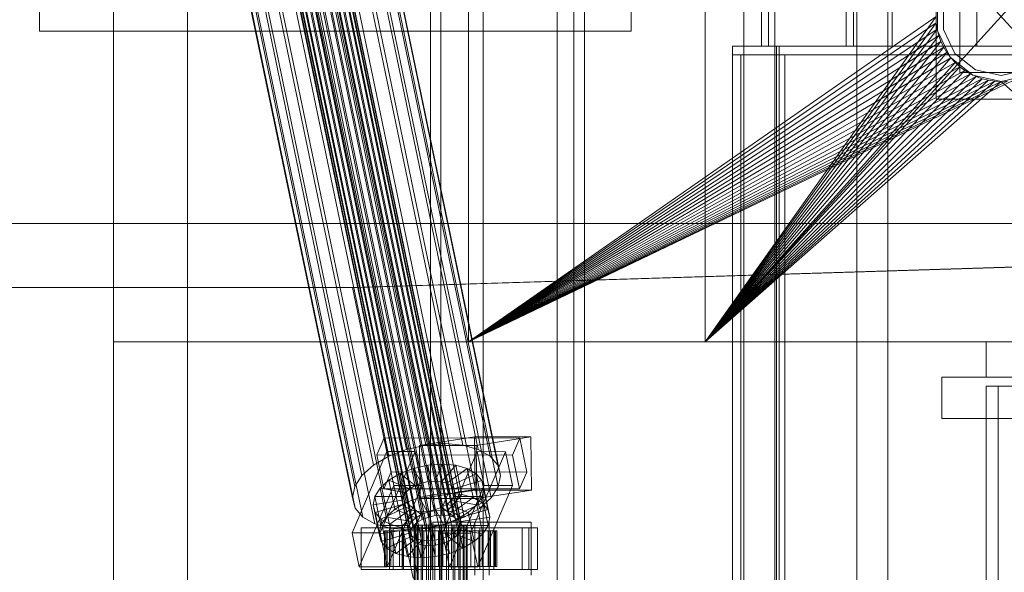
# Model space of a CAD drawing. Header units: millimetres. Extents: x -4738 to 65662, y -68080 to 6847.
# Tile 635 of 656: x 23718 to 24051, y -17868 to -17681. Entities that reach past the tile are written whole.
import ezdxf

# ---------------------------------------------------------------- set-up
doc = ezdxf.new("R2010")
doc.units = ezdxf.units.MM
for name, color, linetype, lineweight in [('COTAS_O', 1, 'Continuous', 0), ('superior_briquetadora', 7, 'Continuous', 0), ('superior_C02', 7, 'Continuous', 0)]:
    doc.layers.add(name, color=color, linetype=linetype, lineweight=lineweight)
doc.dimstyles.new('R19_100', dxfattribs={"dimtxt": 250, "dimasz": 150, "dimexe": 150, "dimexo": 80, "dimgap": 100, "dimtad": 1, "dimtih": 1, "dimtoh": 1, "dimdsep": 46, "dimcen": 0.09, "dimadec": 0, "dimazin": 0, "dimtfac": 1, "dimtdec": 4, "dimtofl": 0, "dimtmove": 0, "dimatfit": 3, "dimfxl": 1, "dimtolj": 1, "dimtzin": 0, "dimarcsym": 0})

# ---------------------------------------------------------------- blocks, each defined once
blk = doc.blocks.new('DIM_R30_41')
at = {"layer": 'COTAS_O'}
for p, q in [((23050.07, -17510), (23005.07, -17660)), ((23750.07, -17510), (23050.07, -17510)), ((23050.07, -19480), (23050.07, -17510)), ((23050.07, -17510), (23095.07, -17660)), ((23050.07, -19480), (23005.07, -19330)), ((23050.07, -19480), (23095.07, -19330)), ((23750.07, -19480), (23050.07, -19480))]:
    blk.add_line(p, q, dxfattribs=at)
blk.add_text('1970 O', height=250, rotation=90, dxfattribs=at).set_placement((22950.07, -18495))

msp = doc.modelspace()

# ---------------------------------------------------------------- linework, layer by layer
at = {"layer": 'superior_briquetadora'}
for p, q in [((23725.067, -17685), (23725.067, -17485)), ((23925.067, -17685), (23925.067, -17485)), ((23750.067, -18490), (23750.067, -17510)), ((23750.067, -17790), (23750.067, -17570)), ((23870.067, -17790), (23870.067, -17570)), ((23950.067, -17790), (23950.067, -17570)), ((23950.067, -17790), (24150.067, -17570)), ((23950.067, -17570), (24150.067, -17790)), ((23870.067, -17583.45), (23870.067, -17790)), ((24028.067, -17652), (24028.067, -17708)), ((23750.067, -19330), (23750.067, -17660)), ((23775.067, -18720.639), (23775.067, -17660)), ((23775.067, -18674.804), (23775.067, -17660)), ((23875.067, -18720.639), (23875.067, -17660)), ((23875.067, -18674.804), (23875.067, -17660)), ((23900.067, -19330), (23900.067, -17660)), ((23900.067, -18490), (23900.067, -17660)), ((23900.067, -17790), (23900.067, -17660)), ((24036.067, -17661), (24036.067, -17699)), ((24028.619, -17675.105), (24028.619, -17684.895)), ((24030.569, -17675.55), (24030.569, -17684.45)), ((24028.067, -17680), (23870.067, -17790)), ((24028.173, -17682.156), (23870.067, -17790)), ((23950.067, -17790), (24028.067, -17680)), ((23950.067, -17790), (24028.173, -17682.156)), ((24028.067, -17680), (24028.173, -17682.156)), ((24028.173, -17682.156), (24028.49, -17684.292)), ((23725.067, -17685), (23925.067, -17685)), ((24028.49, -17684.292), (23870.067, -17790)), ((23950.067, -17790), (24028.49, -17684.292)), ((24028.49, -17684.292), (24029.015, -17686.386)), ((24028.619, -17684.895), (24032.867, -17693.717)), ((24030.569, -17684.45), (24034.431, -17692.47)), ((24029.015, -17686.386), (23870.067, -17790)), ((24029.742, -17688.419), (23870.067, -17790)), ((23950.067, -17790), (24029.015, -17686.386)), ((23950.067, -17790), (24029.742, -17688.419)), ((24029.015, -17686.386), (24029.742, -17688.419)), ((24029.742, -17688.419), (24030.665, -17690.371)), ((24030.665, -17690.371), (23870.067, -17790)), ((24031.775, -17692.223), (23870.067, -17790)), ((23950.067, -17790), (24030.665, -17690.371)), ((23950.067, -17790), (24031.775, -17692.223)), ((24030.665, -17690.371), (24031.775, -17692.223)), ((24031.775, -17692.223), (24033.061, -17693.957)), ((24033.061, -17693.957), (23870.067, -17790)), ((24034.511, -17695.556), (23870.067, -17790)), ((23950.067, -17790), (24033.061, -17693.957)), ((23950.067, -17790), (24034.511, -17695.556)), ((24032.867, -17693.717), (24040.522, -17699.821)), ((24033.061, -17693.957), (24034.511, -17695.556)), ((24034.431, -17692.47), (24041.39, -17698.019)), ((24034.511, -17695.556), (24036.111, -17697.006)), ((24036.111, -17697.006), (23870.067, -17790)), ((24037.845, -17698.292), (23870.067, -17790)), ((24036.111, -17697.006), (23950.067, -17790)), ((24037.845, -17698.292), (23950.067, -17790)), ((24036.067, -17699), (24064.067, -17699)), ((24036.111, -17697.006), (24037.845, -17698.292)), ((24037.845, -17698.292), (24039.697, -17699.402)), ((24041.39, -17698.019), (24050.067, -17700)), ((24050.067, -17700), (24058.745, -17698.019)), ((24039.697, -17699.402), (23870.067, -17790)), ((24041.648, -17700.325), (23870.067, -17790)), ((24043.681, -17701.053), (23870.067, -17790)), ((24054.359, -17701.577), (23870.067, -17790)), ((24045.775, -17701.577), (23870.067, -17790)), ((24052.224, -17701.894), (23870.067, -17790)), ((24047.911, -17701.894), (23870.067, -17790)), ((24050.067, -17702), (23870.067, -17790)), ((24039.697, -17699.402), (23950.067, -17790)), ((24041.648, -17700.325), (23950.067, -17790)), ((24043.681, -17701.053), (23950.067, -17790)), ((24045.775, -17701.577), (23950.067, -17790)), ((24047.911, -17701.894), (23950.067, -17790)), ((24050.067, -17702), (23950.067, -17790)), ((24039.697, -17699.402), (24041.648, -17700.325)), ((24040.522, -17699.821), (24050.067, -17702)), ((24041.648, -17700.325), (24043.681, -17701.053)), ((24043.681, -17701.053), (24045.775, -17701.577)), ((24045.775, -17701.577), (24047.911, -17701.894)), ((24047.911, -17701.894), (24050.067, -17702)), ((24050.067, -17702), (24059.613, -17699.821)), ((24050.067, -17702), (24052.224, -17701.894)), ((24050.067, -17702), (24150.067, -17790)), ((24028.067, -17708), (24072.067, -17708)), ((23750.067, -17790), (23900.067, -17790)), ((23750.067, -18210), (23750.067, -17790)), ((23750.067, -17790), (24150.067, -17790)), ((23870.067, -17790), (24150.067, -17790)), ((24350.067, -17790), (23870.067, -17790)), ((23870.067, -17790), (23950.067, -17790)), ((23870.067, -17790), (23879.479, -17790)), ((25830.067, -17790), (23870.067, -17790)), ((23950.067, -17790), (23879.479, -17790)), ((23879.479, -17790), (23880.462, -17790)), ((23950.067, -17790), (23880.462, -17790)), ((23880.462, -17790), (23886.973, -17790)), ((23950.067, -17790), (23886.973, -17790)), ((23886.973, -17790), (23929.237, -17790)), ((23900.067, -18210), (23900.067, -17790)), ((23900.067, -17790), (24150.067, -17790)), ((24150.067, -17790), (23929.237, -17790)), ((23929.237, -17790), (23954.067, -17790)), ((24150.067, -17790), (23950.067, -17790)), ((23954.067, -17790), (24230.067, -17790)), ((23954.067, -17790), (25456.734, -17790)), ((24045.067, -17790), (24047.543, -17790)), ((24045.067, -17790), (24045.067, -17802)), ((24047.543, -17790), (24054.48, -17790)), ((24030.067, -17816), (24030.067, -17802)), ((24110.067, -17802), (24030.067, -17802)), ((24047.543, -17802), (24045.067, -17802)), ((24054.48, -17802), (24047.543, -17802)), ((24045.067, -17805), (24045.067, -18195)), ((24049.067, -17805), (24045.067, -17805)), ((24045.067, -17805), (24135.067, -17805)), ((24049.067, -17805), (24049.067, -18195)), ((24139.067, -17805), (24049.067, -17805)), ((24110.067, -17816), (24030.067, -17816)), ((24045.067, -17816), (24047.543, -17816)), ((24045.067, -17816), (24045.067, -18194)), ((24047.543, -17816), (24054.48, -17816))]:
    msp.add_line(p, q, dxfattribs=at)
at = {"layer": 'superior_C02'}
for p, q in [((23963.136, -17550), (23963.136, -18450)), ((23969.109, -17550), (23969.109, -17690)), ((23971.493, -17690), (23971.493, -17550)), ((23973.568, -18450), (23973.568, -17550)), ((23997.745, -17690), (23997.745, -17550)), ((24000.129, -17550), (24000.129, -17690)), ((24001.318, -18450), (24001.318, -17550)), ((24011.75, -17550), (24011.75, -18450)), ((23857.171, -17575), (23857.171, -18425)), ((23860.748, -18425), (23860.748, -17575)), ((23905.662, -18425), (23905.662, -17575)), ((23909.239, -17575), (23909.239, -18425)), ((23856.542, -17849.317), (23812.167, -17635.518)), ((23858.834, -17848.804), (23814.459, -17635.005)), ((23861.133, -17848.631), (23816.757, -17634.832)), ((23863.281, -17848.809), (23818.906, -17635.011)), ((23865.133, -17849.328), (23820.758, -17635.529)), ((23851.202, -17852.446), (23806.826, -17638.648)), ((23852.591, -17851.202), (23808.216, -17637.404)), ((23854.413, -17850.135), (23810.037, -17636.336)), ((23866.562, -17850.15), (23822.187, -17636.352)), ((23867.471, -17851.221), (23823.096, -17637.422)), ((23867.798, -17852.467), (23823.422, -17638.668)), ((23850.061, -17855.119), (23805.686, -17641.32)), ((23850.339, -17853.782), (23805.963, -17639.983)), ((23849.131, -17826.416), (23810.877, -17642.107)), ((23855.6, -17824.968), (23817.345, -17640.659)), ((23866.657, -17855.139), (23822.282, -17641.341)), ((23823.145, -17640.005), (23867.52, -17853.804)), ((23862.087, -17824.479), (23823.832, -17640.17)), ((23868.15, -17824.984), (23829.896, -17640.674)), ((23873.377, -17826.446), (23835.122, -17642.137)), ((23843.122, -17828.725), (23804.867, -17644.416)), ((23850.388, -17856.365), (23806.012, -17642.566)), ((23851.297, -17857.435), (23806.921, -17643.637)), ((23852.726, -17858.258), (23808.35, -17644.459)), ((23854.578, -17858.776), (23810.202, -17644.978)), ((23856.726, -17858.955), (23812.351, -17645.156)), ((23859.025, -17858.782), (23814.649, -17644.983)), ((23861.317, -17858.269), (23816.941, -17644.47)), ((23863.446, -17857.451), (23819.071, -17643.652)), ((23865.268, -17856.383), (23820.892, -17642.585)), ((23877.41, -17828.768), (23839.155, -17644.459)), ((23837.981, -17831.737), (23799.726, -17647.428)), ((23879.975, -17831.79), (23841.721, -17647.481)), ((23834.059, -17835.248), (23795.804, -17650.939)), ((23880.898, -17835.307), (23842.643, -17650.998)), ((23831.624, -17839.018), (23793.369, -17654.709)), ((23841.86, -17654.769), (23880.115, -17839.078)), ((23830.84, -17842.789), (23792.586, -17658.48)), ((23877.679, -17842.848), (23839.424, -17658.539)), ((23831.763, -17846.306), (23793.508, -17661.997)), ((23873.757, -17846.359), (23835.503, -17662.05)), ((23834.328, -17849.328), (23796.073, -17665.019)), ((23868.617, -17849.371), (23830.362, -17665.062)), ((23838.361, -17851.65), (23800.107, -17667.341)), ((23843.588, -17853.113), (23805.333, -17668.803)), ((23856.138, -17853.128), (23817.883, -17668.819)), ((23862.607, -17851.68), (23824.352, -17667.371)), ((23849.651, -17853.617), (23811.396, -17669.308)), ((23971.493, -17670), (23971.493, -17690)), ((24000.129, -17690), (24000.129, -17670)), ((24013.22, -17690), (24013.22, -17670)), ((24041.857, -17670), (24041.857, -17690)), ((24379.243, -17690), (23959.241, -17690)), ((23959.241, -17690), (23959.241, -17693)), ((23974.144, -17690), (23959.241, -17690)), ((23969.109, -17690), (23997.745, -17690)), ((23969.109, -17690), (23971.493, -17690)), ((23971.493, -17690), (24000.129, -17690)), ((23971.493, -17690), (24013.22, -17690)), ((24394.146, -17690), (23974.144, -17690)), ((23974.144, -17690), (23974.144, -18310)), ((23975.038, -17690), (23974.144, -17690)), ((23974.144, -17693), (23974.144, -17690)), ((23975.038, -18310), (23975.038, -17690)), ((23975.038, -17690), (24395.04, -17690)), ((24000.129, -17690), (23997.745, -17690)), ((24041.857, -17690), (24000.129, -17690)), ((24041.857, -17690), (24013.22, -17690)), ((23959.241, -17693), (24379.243, -17693)), ((23959.241, -17693), (23974.144, -17693)), ((23962.105, -17693), (23959.241, -17693)), ((23959.241, -17693), (23959.241, -18307)), ((23962.105, -18307), (23962.105, -17693)), ((23977.008, -17693), (23962.105, -17693)), ((24394.146, -17693), (23974.144, -17693)), ((23974.144, -18307), (23974.144, -17693)), ((23974.144, -17693), (23977.008, -17693)), ((23977.008, -17693), (23977.008, -18307)), ((15575.415, -17750), (24634.01, -17750)), ((24635.508, -17750), (15576.913, -17750)), ((23830.921, -17771.702), (24524.933, -17750)), ((24526.711, -17750), (23832.7, -17771.702)), ((23401.145, -17771.702), (23830.921, -17771.702)), ((23832.7, -17771.702), (23402.923, -17771.702)), ((23830.921, -17771.702), (23851.323, -17870)), ((23830.921, -17771.702), (23832.7, -17771.702)), ((23853.102, -17870), (23832.7, -17771.702)), ((23872.04, -17822.189), (23853.531, -17825.057)), ((23872.287, -17840.17), (23872.04, -17822.189)), ((23872.04, -17822.189), (23891.13, -17822.189)), ((23872.621, -17825.057), (23891.13, -17822.189)), ((23891.13, -17822.189), (23891.378, -17840.17)), ((23841.549, -17822.549), (23839.1, -17828.285)), ((23843.929, -17834.017), (23841.549, -17822.549)), ((23841.549, -17822.549), (23887.367, -17822.606)), ((23855.6, -17824.968), (23849.131, -17826.416)), ((23872.621, -17825.057), (23853.531, -17825.057)), ((23853.531, -17825.057), (23853.778, -17843.038)), ((23862.087, -17824.479), (23855.6, -17824.968)), ((23868.15, -17824.984), (23862.087, -17824.479)), ((23873.377, -17826.446), (23868.15, -17824.984)), ((23872.869, -17843.038), (23872.621, -17825.057)), ((23884.919, -17828.342), (23887.367, -17822.606)), ((23887.367, -17822.606), (23889.747, -17834.074)), ((23842.454, -17827.141), (23830.703, -17854.673)), ((23843.122, -17828.725), (23837.981, -17831.737)), ((23884.919, -17828.342), (23839.1, -17828.285)), ((23839.1, -17828.285), (23841.481, -17839.753)), ((23840.249, -17854.685), (23851.999, -17827.153)), ((23844.834, -17838.609), (23842.454, -17827.141)), ((23842.454, -17827.141), (23851.999, -17827.153)), ((23849.131, -17826.416), (23843.122, -17828.725)), ((23851.999, -17827.153), (23854.38, -17838.621)), ((23872.999, -17827.179), (23861.249, -17854.711)), ((23870.794, -17854.723), (23882.545, -17827.191)), ((23875.38, -17838.647), (23872.999, -17827.179)), ((23872.999, -17827.179), (23882.545, -17827.191)), ((23877.41, -17828.768), (23873.377, -17826.446)), ((23879.975, -17831.79), (23877.41, -17828.768)), ((23882.545, -17827.191), (23884.925, -17838.659)), ((23887.299, -17839.81), (23884.919, -17828.342)), ((23837.981, -17831.737), (23834.059, -17835.248)), ((23851.509, -17832.875), (23856.348, -17831.792)), ((23856.348, -17831.792), (23861.2, -17831.427)), ((23856.348, -17831.792), (23856.454, -17837.336)), ((23858.388, -17841.622), (23856.348, -17831.792)), ((23861.2, -17831.427), (23858.752, -17837.163)), ((23865.736, -17831.804), (23860.901, -17837.341)), ((23863.241, -17841.257), (23861.2, -17831.427)), ((23861.2, -17831.427), (23865.736, -17831.804)), ((23867.776, -17841.634), (23865.736, -17831.804)), ((23865.736, -17831.804), (23869.646, -17832.898)), ((23880.898, -17835.307), (23879.975, -17831.79)), ((23834.059, -17835.248), (23831.624, -17839.018)), ((23841.481, -17839.753), (23843.929, -17834.017)), ((23843.168, -17836.856), (23847.014, -17834.603)), ((23889.747, -17834.074), (23843.929, -17834.017)), ((23847.014, -17834.603), (23851.509, -17832.875)), ((23847.014, -17834.603), (23852.032, -17838.667)), ((23849.054, -17844.433), (23847.014, -17834.603)), ((23851.509, -17832.875), (23854.162, -17837.849)), ((23853.549, -17842.705), (23851.509, -17832.875)), ((23869.646, -17832.898), (23862.753, -17837.86)), ((23872.663, -17834.635), (23864.182, -17838.682)), ((23871.686, -17842.728), (23869.646, -17832.898)), ((23869.646, -17832.898), (23872.663, -17834.635)), ((23874.703, -17844.465), (23872.663, -17834.635)), ((23872.663, -17834.635), (23874.581, -17836.895)), ((23880.115, -17839.078), (23880.898, -17835.307)), ((23889.747, -17834.074), (23887.299, -17839.81)), ((23833.083, -17866.141), (23844.834, -17838.609)), ((23840.235, -17839.482), (23843.168, -17836.856)), ((23854.38, -17838.621), (23842.629, -17866.153)), ((23843.168, -17836.856), (23850.211, -17839.734)), ((23845.208, -17846.686), (23843.168, -17836.856)), ((23854.38, -17838.621), (23844.834, -17838.609)), ((23852.032, -17838.667), (23850.211, -17839.734)), ((23854.162, -17837.849), (23852.032, -17838.667)), ((23852.032, -17838.667), (23854.073, -17848.497)), ((23856.454, -17837.336), (23854.162, -17837.849)), ((23854.162, -17837.849), (23856.202, -17847.679)), ((23858.752, -17837.163), (23856.454, -17837.336)), ((23856.454, -17837.336), (23858.494, -17847.165)), ((23858.752, -17837.163), (23860.793, -17846.992)), ((23860.901, -17837.341), (23858.752, -17837.163)), ((23860.901, -17837.341), (23862.941, -17847.171)), ((23862.753, -17837.86), (23860.901, -17837.341)), ((23862.753, -17837.86), (23864.793, -17847.689)), ((23864.182, -17838.682), (23862.753, -17837.86)), ((23863.629, -17866.179), (23875.38, -17838.647)), ((23864.182, -17838.682), (23866.222, -17848.512)), ((23865.091, -17839.753), (23864.182, -17838.682)), ((23874.581, -17836.895), (23865.091, -17839.753)), ((23884.925, -17838.659), (23873.175, -17866.191)), ((23876.622, -17846.725), (23874.581, -17836.895)), ((23874.581, -17836.895), (23875.271, -17839.526)), ((23884.925, -17838.659), (23875.38, -17838.647)), ((23831.624, -17839.018), (23830.84, -17842.789)), ((23838.413, -17842.302), (23840.235, -17839.482)), ((23840.235, -17839.482), (23848.821, -17840.978)), ((23842.275, -17849.312), (23840.235, -17839.482)), ((23841.481, -17839.753), (23887.299, -17839.81)), ((23848.821, -17840.978), (23847.958, -17842.314)), ((23850.211, -17839.734), (23848.821, -17840.978)), ((23848.821, -17840.978), (23850.861, -17850.808)), ((23850.211, -17839.734), (23852.251, -17849.564)), ((23858.388, -17841.622), (23853.549, -17842.705)), ((23872.287, -17840.17), (23853.778, -17843.038)), ((23863.241, -17841.257), (23858.388, -17841.622)), ((23858.494, -17847.165), (23858.388, -17841.622)), ((23860.793, -17846.992), (23863.241, -17841.257)), ((23862.941, -17847.171), (23867.776, -17841.634)), ((23867.776, -17841.634), (23863.241, -17841.257)), ((23865.091, -17839.753), (23867.131, -17849.583)), ((23865.418, -17840.999), (23865.091, -17839.753)), ((23865.14, -17842.335), (23865.418, -17840.999)), ((23875.271, -17839.526), (23865.418, -17840.999)), ((23865.418, -17840.999), (23867.458, -17850.829)), ((23871.686, -17842.728), (23867.776, -17841.634)), ((23891.378, -17840.17), (23872.287, -17840.17)), ((23891.378, -17840.17), (23872.869, -17843.038)), ((23875.271, -17839.526), (23874.686, -17842.347)), ((23877.312, -17849.356), (23875.271, -17839.526)), ((23877.679, -17842.848), (23880.115, -17839.078)), ((23830.84, -17842.789), (23831.763, -17846.306)), ((23837.827, -17845.123), (23838.413, -17842.302)), ((23837.827, -17845.123), (23847.681, -17843.65)), ((23838.517, -17847.754), (23837.827, -17845.123)), ((23839.867, -17854.953), (23837.827, -17845.123)), ((23838.413, -17842.302), (23847.958, -17842.314)), ((23840.453, -17852.132), (23838.413, -17842.302)), ((23838.517, -17847.754), (23848.008, -17844.897)), ((23849.054, -17844.433), (23845.208, -17846.686)), ((23847.958, -17842.314), (23847.681, -17843.65)), ((23847.681, -17843.65), (23848.008, -17844.897)), ((23847.681, -17843.65), (23849.721, -17853.48)), ((23847.958, -17842.314), (23849.999, -17852.144)), ((23848.008, -17844.897), (23848.917, -17845.967)), ((23848.008, -17844.897), (23850.048, -17854.726)), ((23853.549, -17842.705), (23849.054, -17844.433)), ((23854.073, -17848.497), (23849.054, -17844.433)), ((23856.202, -17847.679), (23853.549, -17842.705)), ((23853.778, -17843.038), (23872.869, -17843.038)), ((23861.066, -17845.983), (23862.888, -17844.915)), ((23862.888, -17844.915), (23864.277, -17843.671)), ((23869.93, -17847.793), (23862.888, -17844.915)), ((23862.888, -17844.915), (23864.928, -17854.745)), ((23864.277, -17843.671), (23865.14, -17842.335)), ((23872.864, -17845.167), (23864.277, -17843.671)), ((23864.277, -17843.671), (23866.317, -17853.501)), ((23864.793, -17847.689), (23871.686, -17842.728)), ((23865.14, -17842.335), (23874.686, -17842.347)), ((23867.18, -17852.165), (23865.14, -17842.335)), ((23866.222, -17848.512), (23874.703, -17844.465)), ((23872.864, -17845.167), (23869.93, -17847.793)), ((23874.703, -17844.465), (23871.686, -17842.728)), ((23874.686, -17842.347), (23872.864, -17845.167)), ((23874.904, -17854.997), (23872.864, -17845.167)), ((23873.757, -17846.359), (23877.679, -17842.848)), ((23874.686, -17842.347), (23876.726, -17852.177)), ((23876.622, -17846.725), (23874.703, -17844.465)), ((23831.763, -17846.306), (23834.328, -17849.328)), ((23840.436, -17850.015), (23838.517, -17847.754)), ((23840.557, -17857.584), (23838.517, -17847.754)), ((23840.436, -17850.015), (23848.917, -17845.967)), ((23845.208, -17846.686), (23842.275, -17849.312)), ((23843.453, -17851.751), (23850.346, -17846.79)), ((23852.251, -17849.564), (23845.208, -17846.686)), ((23847.362, -17852.845), (23852.198, -17847.308)), ((23848.917, -17845.967), (23850.346, -17846.79)), ((23848.917, -17845.967), (23850.957, -17855.797)), ((23850.346, -17846.79), (23852.198, -17847.308)), ((23850.346, -17846.79), (23852.386, -17856.62)), ((23851.898, -17853.223), (23854.346, -17847.487)), ((23852.198, -17847.308), (23854.346, -17847.487)), ((23852.198, -17847.308), (23854.238, -17857.138)), ((23852.251, -17849.564), (23854.073, -17848.497)), ((23854.073, -17848.497), (23856.202, -17847.679)), ((23854.346, -17847.487), (23856.645, -17847.314)), ((23854.346, -17847.487), (23856.386, -17857.317)), ((23856.202, -17847.679), (23858.494, -17847.165)), ((23858.834, -17848.804), (23856.542, -17849.317)), ((23856.645, -17847.314), (23858.937, -17846.801)), ((23856.75, -17852.857), (23856.645, -17847.314)), ((23856.645, -17847.314), (23858.685, -17857.144)), ((23858.494, -17847.165), (23860.793, -17846.992)), ((23861.133, -17848.631), (23858.834, -17848.804)), ((23858.937, -17846.801), (23861.066, -17845.983)), ((23861.589, -17851.774), (23858.937, -17846.801)), ((23858.937, -17846.801), (23860.977, -17856.631)), ((23860.793, -17846.992), (23862.941, -17847.171)), ((23866.085, -17850.047), (23861.066, -17845.983)), ((23861.066, -17845.983), (23863.106, -17855.812)), ((23863.281, -17848.809), (23861.133, -17848.631)), ((23862.941, -17847.171), (23864.793, -17847.689)), ((23865.133, -17849.328), (23863.281, -17848.809)), ((23864.793, -17847.689), (23866.222, -17848.512)), ((23869.93, -17847.793), (23866.085, -17850.047)), ((23866.222, -17848.512), (23867.131, -17849.583)), ((23867.131, -17849.583), (23876.622, -17846.725)), ((23868.617, -17849.371), (23873.757, -17846.359)), ((23871.97, -17857.623), (23869.93, -17847.793)), ((23877.312, -17849.356), (23876.622, -17846.725)), ((23834.328, -17849.328), (23838.361, -17851.65)), ((23838.361, -17851.65), (23843.588, -17853.113)), ((23840.453, -17852.132), (23839.867, -17854.953)), ((23843.453, -17851.751), (23840.436, -17850.015)), ((23842.476, -17859.844), (23840.436, -17850.015)), ((23842.275, -17849.312), (23840.453, -17852.132)), ((23849.999, -17852.144), (23840.453, -17852.132)), ((23850.861, -17850.808), (23842.275, -17849.312)), ((23847.362, -17852.845), (23843.453, -17851.751)), ((23845.493, -17861.581), (23843.453, -17851.751)), ((23849.721, -17853.48), (23849.999, -17852.144)), ((23849.999, -17852.144), (23850.861, -17850.808)), ((23850.861, -17850.808), (23852.251, -17849.564)), ((23852.591, -17851.202), (23851.202, -17852.446)), ((23851.891, -17852), (23851.68, -17852)), ((23851.68, -17852), (23852.082, -17852)), ((23851.68, -18148), (23851.68, -17852)), ((23852.701, -17852), (23851.891, -17852)), ((23851.891, -18148), (23851.891, -17852)), ((23852.082, -17852), (23853.069, -17852)), ((23852.082, -18148), (23852.082, -17852)), ((23854.413, -17850.135), (23852.591, -17851.202)), ((23854.054, -17852), (23852.701, -17852)), ((23852.701, -18148), (23852.701, -17852)), ((23853.069, -17852), (23854.574, -17852)), ((23853.069, -18148), (23853.069, -17852)), ((23855.858, -17852), (23854.054, -17852)), ((23854.054, -18148), (23854.054, -17852)), ((23856.542, -17849.317), (23854.413, -17850.135)), ((23854.574, -17852), (23856.495, -17852)), ((23854.574, -18148), (23854.574, -17852)), ((23857.99, -17852), (23855.858, -17852)), ((23855.858, -18148), (23855.858, -17852)), ((23856.138, -17853.128), (23862.607, -17851.68)), ((23856.495, -17852), (23858.7, -17852)), ((23856.495, -18148), (23856.495, -17852)), ((23861.589, -17851.774), (23856.75, -17852.857)), ((23877.073, -17851), (23857.982, -17851)), ((23857.982, -17851), (23857.982, -17869)), ((23872.169, -17851), (23857.982, -17851)), ((23860.305, -17852), (23857.99, -17852)), ((23857.99, -18148), (23857.99, -17852)), ((23858.7, -17852), (23861.04, -17852)), ((23858.7, -18148), (23858.7, -17852)), ((23862.645, -17852), (23860.305, -17852)), ((23860.305, -18148), (23860.305, -17852)), ((23861.04, -17852), (23863.355, -17852)), ((23861.04, -18148), (23861.04, -17852)), ((23866.085, -17850.047), (23861.589, -17851.774)), ((23863.63, -17861.604), (23861.589, -17851.774)), ((23862.607, -17851.68), (23868.617, -17849.371)), ((23864.85, -17852), (23862.645, -17852)), ((23862.645, -18148), (23862.645, -17852)), ((23863.355, -17852), (23865.487, -17852)), ((23863.355, -18148), (23863.355, -17852)), ((23866.771, -17852), (23864.85, -17852)), ((23864.85, -18148), (23864.85, -17852)), ((23866.562, -17850.15), (23865.133, -17849.328)), ((23865.487, -17852), (23867.291, -17852)), ((23865.487, -18148), (23865.487, -17852)), ((23868.125, -17859.877), (23866.085, -17850.047)), ((23867.18, -17852.165), (23866.317, -17853.501)), ((23867.471, -17851.221), (23866.562, -17850.15)), ((23868.277, -17852), (23866.771, -17852)), ((23866.771, -18148), (23866.771, -17852)), ((23867.131, -17849.583), (23867.458, -17850.829)), ((23867.458, -17850.829), (23867.18, -17852.165)), ((23876.726, -17852.177), (23867.18, -17852.165)), ((23867.291, -17852), (23868.644, -17852)), ((23867.291, -18148), (23867.291, -17852)), ((23867.458, -17850.829), (23877.312, -17849.356)), ((23867.798, -17852.467), (23867.471, -17851.221)), ((23869.264, -17852), (23868.277, -17852)), ((23868.277, -18148), (23868.277, -17852)), ((23868.644, -17852), (23869.454, -17852)), ((23868.644, -18148), (23868.644, -17852)), ((23869.665, -17852), (23869.264, -17852)), ((23869.264, -17852), (23869.264, -18148)), ((23869.454, -17852), (23869.665, -17852)), ((23869.454, -18148), (23869.454, -17852)), ((23869.665, -18148), (23869.665, -17852)), ((23872.169, -17869), (23872.169, -17851)), ((23872.169, -17851), (23891.26, -17851)), ((23876.726, -17852.177), (23877.312, -17849.356)), ((23877.073, -17869), (23877.073, -17851)), ((23877.073, -17851), (23891.26, -17851)), ((23891.26, -17851), (23891.26, -17869)), ((23840.249, -17854.685), (23830.703, -17854.673)), ((23830.703, -17854.673), (23833.083, -17866.141)), ((23843.317, -17853), (23833.772, -17853)), ((23833.772, -17853), (23833.772, -17867)), ((23848.078, -17853), (23833.772, -17853)), ((23849.721, -17853.48), (23839.867, -17854.953)), ((23839.867, -17854.953), (23840.557, -17857.584)), ((23842.629, -17866.153), (23840.249, -17854.685)), ((23850.048, -17854.726), (23840.557, -17857.584)), ((23842.134, -17854), (23841.688, -17854)), ((23841.688, -17854), (23851.68, -17854)), ((23841.688, -17866), (23841.688, -17854)), ((23841.688, -17854), (23842.536, -17854)), ((23843.844, -17854), (23842.134, -17854)), ((23842.134, -17854), (23851.891, -17854)), ((23842.134, -17866), (23842.134, -17854)), ((23842.536, -17854), (23852.082, -17854)), ((23842.536, -17866), (23842.536, -17854)), ((23842.536, -17854), (23844.62, -17854)), ((23843.317, -17867), (23843.317, -17853)), ((23843.317, -17853), (23857.624, -17853)), ((23843.588, -17853.113), (23849.651, -17853.617)), ((23846.7, -17854), (23843.844, -17854)), ((23843.844, -17854), (23852.701, -17854)), ((23843.844, -17866), (23843.844, -17854)), ((23890.437, -17853), (23844.619, -17853)), ((23844.619, -17853), (23844.619, -17867)), ((23847.599, -17853), (23844.619, -17853)), ((23844.62, -17854), (23853.069, -17854)), ((23844.62, -17866), (23844.62, -17854)), ((23844.62, -17854), (23847.797, -17854)), ((23850.508, -17854), (23846.7, -17854)), ((23846.7, -17854), (23854.054, -17854)), ((23846.7, -17866), (23846.7, -17854)), ((23851.898, -17853.223), (23847.362, -17852.845)), ((23849.403, -17862.675), (23847.362, -17852.845)), ((23847.599, -17867), (23847.599, -17853)), ((23847.599, -17853), (23893.417, -17853)), ((23847.797, -17854), (23854.574, -17854)), ((23847.797, -17866), (23847.797, -17854)), ((23847.797, -17854), (23851.852, -17854)), ((23848.078, -17867), (23848.078, -17853)), ((23848.078, -17853), (23857.624, -17853)), ((23849.651, -17853.617), (23856.138, -17853.128)), ((23850.048, -17854.726), (23849.721, -17853.48)), ((23850.957, -17855.797), (23850.048, -17854.726)), ((23850.339, -17853.782), (23850.061, -17855.119)), ((23850.061, -17855.119), (23850.388, -17856.365)), ((23851.202, -17852.446), (23850.339, -17853.782)), ((23855.01, -17854), (23850.508, -17854)), ((23850.508, -17854), (23855.858, -17854)), ((23850.508, -17866), (23850.508, -17854)), ((23851.68, -17854), (23851.891, -17854)), ((23851.68, -17854), (23851.68, -17866)), ((23852.082, -17854), (23851.68, -17854)), ((23851.852, -17854), (23856.495, -17854)), ((23851.852, -17866), (23851.852, -17854)), ((23851.852, -17854), (23856.509, -17854)), ((23851.891, -17854), (23852.701, -17854)), ((23851.891, -17854), (23851.891, -17866)), ((23856.75, -17852.857), (23851.898, -17853.223)), ((23853.938, -17863.052), (23851.898, -17853.223)), ((23852.082, -17854), (23852.082, -17866)), ((23853.069, -17854), (23852.082, -17854)), ((23852.701, -17854), (23854.054, -17854)), ((23852.701, -17854), (23852.701, -17866)), ((23853.069, -17854), (23853.069, -17866)), ((23854.574, -17854), (23853.069, -17854)), ((23854.054, -17854), (23855.858, -17854)), ((23854.054, -17854), (23854.054, -17866)), ((23854.574, -17854), (23854.574, -17866)), ((23856.495, -17854), (23854.574, -17854)), ((23859.897, -17854), (23855.01, -17854)), ((23855.01, -17854), (23857.99, -17854)), ((23855.01, -17866), (23855.01, -17854)), ((23855.858, -17854), (23857.99, -17854)), ((23855.858, -17854), (23855.858, -17866)), ((23856.495, -17854), (23856.495, -17866)), ((23858.7, -17854), (23856.495, -17854)), ((23856.509, -17854), (23858.7, -17854)), ((23856.509, -17866), (23856.509, -17854)), ((23856.509, -17854), (23861.449, -17854)), ((23858.791, -17862.687), (23856.75, -17852.857)), ((23857.624, -17853), (23857.624, -17867)), ((23857.99, -17854), (23860.305, -17854)), ((23857.99, -17854), (23857.99, -17866)), ((23858.7, -17854), (23858.7, -17866)), ((23861.04, -17854), (23858.7, -17854)), ((23864.836, -17854), (23859.897, -17854)), ((23859.897, -17854), (23860.305, -17854)), ((23859.897, -17866), (23859.897, -17854)), ((23860.305, -17854), (23862.645, -17854)), ((23860.305, -17854), (23860.305, -17866)), ((23861.449, -17854), (23861.04, -17854)), ((23861.04, -17854), (23861.04, -17866)), ((23863.355, -17854), (23861.04, -17854)), ((23870.794, -17854.723), (23861.249, -17854.711)), ((23861.249, -17854.711), (23863.629, -17866.179)), ((23861.449, -17866), (23861.449, -17854)), ((23861.449, -17854), (23866.336, -17854)), ((23864.836, -17854), (23862.645, -17854)), ((23862.645, -17854), (23864.85, -17854)), ((23862.645, -17854), (23862.645, -17866)), ((23864.928, -17854.745), (23863.106, -17855.812)), ((23866.336, -17854), (23863.355, -17854)), ((23863.355, -17854), (23863.355, -17866)), ((23865.487, -17854), (23863.355, -17854)), ((23873.863, -17853), (23864.317, -17853)), ((23864.317, -17853), (23864.317, -17867)), ((23878.624, -17853), (23864.317, -17853)), ((23869.493, -17854), (23864.836, -17854)), ((23864.836, -17866), (23864.836, -17854)), ((23869.493, -17854), (23864.85, -17854)), ((23864.85, -17854), (23866.771, -17854)), ((23864.85, -17854), (23864.85, -17866)), ((23866.317, -17853.501), (23864.928, -17854.745)), ((23864.928, -17854.745), (23871.97, -17857.623)), ((23865.268, -17856.383), (23866.657, -17855.139)), ((23870.837, -17854), (23865.487, -17854)), ((23865.487, -17854), (23865.487, -17866)), ((23867.291, -17854), (23865.487, -17854)), ((23866.317, -17853.501), (23874.904, -17854.997)), ((23866.336, -17866), (23866.336, -17854)), ((23866.336, -17854), (23870.837, -17854)), ((23866.657, -17855.139), (23867.52, -17853.804)), ((23873.548, -17854), (23866.771, -17854)), ((23866.771, -17854), (23868.277, -17854)), ((23866.771, -17854), (23866.771, -17866)), ((23874.645, -17854), (23867.291, -17854)), ((23867.291, -17854), (23867.291, -17866)), ((23868.644, -17854), (23867.291, -17854)), ((23867.52, -17853.804), (23867.798, -17852.467)), ((23876.725, -17854), (23868.277, -17854)), ((23868.277, -17854), (23869.264, -17854)), ((23868.277, -17854), (23868.277, -17866)), ((23877.501, -17854), (23868.644, -17854)), ((23868.644, -17854), (23868.644, -17866)), ((23869.454, -17854), (23868.644, -17854)), ((23869.264, -17854), (23878.809, -17854)), ((23869.264, -17866), (23869.264, -17854)), ((23869.264, -17854), (23869.665, -17854)), ((23879.211, -17854), (23869.454, -17854)), ((23869.454, -17854), (23869.454, -17866)), ((23869.665, -17854), (23869.454, -17854)), ((23873.548, -17854), (23869.493, -17854)), ((23869.493, -17866), (23869.493, -17854)), ((23879.657, -17854), (23869.665, -17854)), ((23869.665, -17854), (23869.665, -17866)), ((23873.175, -17866.191), (23870.794, -17854.723)), ((23870.837, -17866), (23870.837, -17854)), ((23870.837, -17854), (23874.645, -17854)), ((23871.97, -17857.623), (23874.904, -17854.997)), ((23876.725, -17854), (23873.548, -17854)), ((23873.548, -17866), (23873.548, -17854)), ((23873.863, -17867), (23873.863, -17853)), ((23873.863, -17853), (23888.169, -17853)), ((23874.645, -17866), (23874.645, -17854)), ((23874.645, -17854), (23877.501, -17854)), ((23874.904, -17854.997), (23876.726, -17852.177)), ((23878.809, -17854), (23876.725, -17854)), ((23876.725, -17866), (23876.725, -17854)), ((23877.501, -17866), (23877.501, -17854)), ((23877.501, -17854), (23879.211, -17854)), ((23878.624, -17867), (23878.624, -17853)), ((23878.624, -17853), (23888.169, -17853)), ((23878.809, -17854), (23878.809, -17866)), ((23879.657, -17854), (23878.809, -17854)), ((23879.211, -17866), (23879.211, -17854)), ((23879.211, -17854), (23879.657, -17854)), ((23879.657, -17866), (23879.657, -17854)), ((23888.169, -17853), (23888.169, -17867)), ((23890.437, -17867), (23890.437, -17853)), ((23890.437, -17853), (23893.417, -17853)), ((23893.417, -17853), (23893.417, -17867)), ((23840.557, -17857.584), (23842.476, -17859.844)), ((23850.957, -17855.797), (23842.476, -17859.844)), ((23852.386, -17856.62), (23845.493, -17861.581)), ((23854.238, -17857.138), (23849.403, -17862.675)), ((23850.388, -17856.365), (23851.297, -17857.435)), ((23852.386, -17856.62), (23850.957, -17855.797)), ((23851.297, -17857.435), (23852.726, -17858.258)), ((23854.238, -17857.138), (23852.386, -17856.62)), ((23852.726, -17858.258), (23854.578, -17858.776)), ((23856.386, -17857.317), (23853.938, -17863.052)), ((23856.386, -17857.317), (23854.238, -17857.138)), ((23854.578, -17858.776), (23856.726, -17858.955)), ((23858.685, -17857.144), (23856.386, -17857.317)), ((23856.726, -17858.955), (23859.025, -17858.782)), ((23860.977, -17856.631), (23858.685, -17857.144)), ((23858.685, -17857.144), (23858.791, -17862.687)), ((23859.025, -17858.782), (23861.317, -17858.269)), ((23863.106, -17855.812), (23860.977, -17856.631)), ((23860.977, -17856.631), (23863.63, -17861.604)), ((23861.317, -17858.269), (23863.446, -17857.451)), ((23863.106, -17855.812), (23868.125, -17859.877)), ((23863.446, -17857.451), (23865.268, -17856.383)), ((23868.125, -17859.877), (23871.97, -17857.623)), ((23842.476, -17859.844), (23845.493, -17861.581)), ((23845.493, -17861.581), (23849.403, -17862.675)), ((23858.791, -17862.687), (23863.63, -17861.604)), ((23863.63, -17861.604), (23868.125, -17859.877)), ((23849.403, -17862.675), (23853.938, -17863.052)), ((23853.938, -17863.052), (23858.791, -17862.687)), ((23833.083, -17866.141), (23842.629, -17866.153)), ((23833.772, -17867), (23843.317, -17867)), ((23833.772, -17867), (23848.078, -17867)), ((23851.68, -17866), (23841.688, -17866)), ((23841.688, -17866), (23842.134, -17866)), ((23842.536, -17866), (23841.688, -17866)), ((23851.891, -17866), (23842.134, -17866)), ((23842.134, -17866), (23843.844, -17866)), ((23852.082, -17866), (23842.536, -17866)), ((23844.62, -17866), (23842.536, -17866)), ((23857.624, -17867), (23843.317, -17867)), ((23852.701, -17866), (23843.844, -17866)), ((23843.844, -17866), (23846.7, -17866)), ((23844.619, -17867), (23890.437, -17867)), ((23844.619, -17867), (23847.599, -17867)), ((23853.069, -17866), (23844.62, -17866)), ((23847.797, -17866), (23844.62, -17866)), ((23854.054, -17866), (23846.7, -17866)), ((23846.7, -17866), (23850.508, -17866)), ((23893.417, -17867), (23847.599, -17867)), ((23854.574, -17866), (23847.797, -17866)), ((23851.852, -17866), (23847.797, -17866)), ((23857.624, -17867), (23848.078, -17867)), ((23855.858, -17866), (23850.508, -17866)), ((23850.508, -17866), (23855.01, -17866)), ((23851.891, -17866), (23851.68, -17866)), ((23851.68, -17866), (23852.082, -17866)), ((23856.495, -17866), (23851.852, -17866)), ((23856.509, -17866), (23851.852, -17866)), ((23852.701, -17866), (23851.891, -17866)), ((23852.082, -17866), (23853.069, -17866)), ((23854.054, -17866), (23852.701, -17866)), ((23853.069, -17866), (23854.574, -17866)), ((23855.858, -17866), (23854.054, -17866)), ((23854.574, -17866), (23856.495, -17866)), ((23857.99, -17866), (23855.01, -17866)), ((23855.01, -17866), (23859.897, -17866)), ((23857.99, -17866), (23855.858, -17866)), ((23856.495, -17866), (23858.7, -17866)), ((23858.7, -17866), (23856.509, -17866)), ((23861.449, -17866), (23856.509, -17866)), ((23860.305, -17866), (23857.99, -17866)), ((23858.7, -17866), (23861.04, -17866)), ((23860.305, -17866), (23859.897, -17866)), ((23859.897, -17866), (23864.836, -17866)), ((23862.645, -17866), (23860.305, -17866)), ((23861.04, -17866), (23861.449, -17866)), ((23861.04, -17866), (23863.355, -17866)), ((23866.336, -17866), (23861.449, -17866)), ((23864.85, -17866), (23862.645, -17866)), ((23862.645, -17866), (23864.836, -17866)), ((23863.355, -17866), (23866.336, -17866)), ((23863.355, -17866), (23865.487, -17866)), ((23863.629, -17866.179), (23873.175, -17866.191)), ((23864.317, -17867), (23873.863, -17867)), ((23864.317, -17867), (23878.624, -17867)), ((23864.836, -17866), (23869.493, -17866)), ((23866.771, -17866), (23864.85, -17866)), ((23864.85, -17866), (23869.493, -17866)), ((23865.487, -17866), (23870.837, -17866)), ((23865.487, -17866), (23867.291, -17866)), ((23870.837, -17866), (23866.336, -17866)), ((23868.277, -17866), (23866.771, -17866)), ((23866.771, -17866), (23873.548, -17866)), ((23867.291, -17866), (23874.645, -17866)), ((23867.291, -17866), (23868.644, -17866)), ((23869.264, -17866), (23868.277, -17866)), ((23868.277, -17866), (23876.725, -17866)), ((23868.644, -17866), (23877.501, -17866)), ((23868.644, -17866), (23869.454, -17866)), ((23878.809, -17866), (23869.264, -17866)), ((23869.665, -17866), (23869.264, -17866)), ((23869.454, -17866), (23879.211, -17866)), ((23869.454, -17866), (23869.665, -17866)), ((23869.493, -17866), (23873.548, -17866)), ((23869.665, -17866), (23879.657, -17866)), ((23874.645, -17866), (23870.837, -17866)), ((23873.548, -17866), (23876.725, -17866)), ((23888.169, -17867), (23873.863, -17867)), ((23877.501, -17866), (23874.645, -17866)), ((23876.725, -17866), (23878.809, -17866)), ((23879.211, -17866), (23877.501, -17866)), ((23888.169, -17867), (23878.624, -17867)), ((23878.809, -17866), (23879.657, -17866)), ((23879.657, -17866), (23879.211, -17866)), ((23893.417, -17867), (23890.437, -17867))]:
    msp.add_line(p, q, dxfattribs=at)

# ---------------------------------------------------------------- dimensions: what is measured, and where the dimension line sits
at = {"layer": 'COTAS_O'}
dim = msp.add_aligned_dim(p1=(23750.067, -19480), p2=(23750.067, -17510), distance=700, text='<> O', dimstyle='R19_100', dxfattribs=at)
dim.commit()
dim.dimension.update_dxf_attribs({"geometry": 'DIM_R30_41', "text_midpoint": (23050.067, -18495)})

doc.saveas('drawing.dxf')
